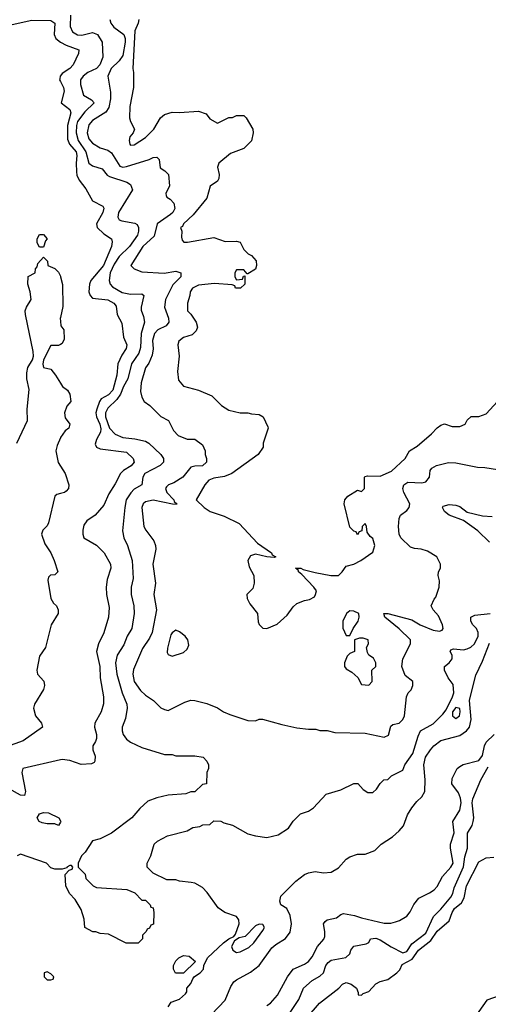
# Model space of a CAD drawing. Header units: inches. Extents: x 2348352 to 2479776, y 460422 to 613655.
# Tile 286 of 590: x 2389785 to 2392261, y 570864 to 576069. Entities that reach past the tile are written whole.
import ezdxf

# ---------------------------------------------------------------- set-up
doc = ezdxf.new("R2010")
doc.units = ezdxf.units.IN
doc.header["$MEASUREMENT"] = 0
doc.layers.add('C3587', color=7, linetype='Continuous')
doc.layers.add('C3597', color=7, linetype='Continuous')

msp = doc.modelspace()

# ---------------------------------------------------------------- linework, layer by layer
at = {"layer": 'C3587', "color": 4}
for points, elevation in [([(2389730, 576039.6), (2389850, 576066.5), (2389950, 576064.9), (2389970.4, 576050), (2389966.4, 575990), (2389976.3, 575970), (2390000, 575950.5)], 84), ([(2390000, 575771.5), (2389998.8, 575770), (2389996.9, 575756.9), (2389996, 575750), (2390000, 575742.5)], 84), ([(2389769.8, 573830), (2389826.3, 573950), (2389825, 574010), (2389834.5, 574114.5), (2389822.7, 574170), (2389822.8, 574202.8), (2389828.2, 574230), (2389853.3, 574270), (2389857.3, 574290), (2389855.6, 574315.6), (2389815.8, 574510), (2389814.7, 574530), (2389820.5, 574550), (2389846, 574590), (2389840.9, 574630), (2389827.8, 574670), (2389829.3, 574710.7), (2389866, 574730), (2389868.4, 574751.6), (2389878, 574762), (2389880.4, 574779.6), (2389910, 574814), (2389932.7, 574792.7), (2389934, 574770), (2389970, 574754), (2389990, 574734), (2390000, 574712.2)], 76), ([(2390000, 574495.4), (2389998.8, 574490), (2390000, 574475)], 76), ([(2390000, 574352), (2389990, 574346), (2389950, 574346), (2389910.8, 574270), (2389907.9, 574247.9), (2389911.1, 574231.1), (2389950, 574221), (2389974.8, 574190), (2390000, 574148.1)], 76), ([(2390000, 573859), (2389982.4, 573817.6), (2389976.5, 573790), (2389988.2, 573728.2), (2390000, 573709.5)], 76), ([(2390000, 573563.9), (2389981.5, 573558.5), (2389970.3, 573549.7), (2389936.9, 573410), (2389930, 573392.7), (2389907.7, 573370), (2389900.4, 573350), (2389918.6, 573298.6), (2389950.3, 573250), (2389968, 573210), (2389986, 573150), (2389970, 573134), (2389947.3, 573132.7), (2389938, 573122), (2389933.7, 573106.3), (2389950.4, 573010), (2389964.4, 572984.4), (2389979.1, 572970), (2389988, 572950), (2389987.7, 572930), (2389950.5, 572869.5), (2389920.7, 572750), (2389890, 572704), (2389876, 572630), (2389878.7, 572610), (2389912.1, 572572.1), (2389916.9, 572550), (2389911.3, 572528.7), (2389863.8, 572450), (2389858, 572430), (2389868.8, 572388.8), (2389901, 572350), (2389906, 572330), (2389803.9, 572256.1), (2389690, 572216.8)], 76), ([(2390000, 572156.1), (2389802, 572110), (2389796, 572090), (2389816, 571990), (2389811.1, 571968.9), (2389790, 571969.2), (2389730, 572002.7)], 84), ([(2390000, 571826.5), (2389990, 571809), (2389970, 571818), (2389930, 571818), (2389903.1, 571823.1), (2389888, 571830), (2389878, 571850), (2389890, 571872), (2389910, 571878), (2389936.9, 571876.9), (2389992, 571850), (2390000, 571834)], 84), ([(2390000, 571578), (2389970, 571578), (2389950, 571586), (2389926, 571610), (2389790, 571658), (2389771.6, 571648.4)], 88)]:
    msp.add_lwpolyline(points, dxfattribs=dict(at, elevation=elevation))
for points, elevation in [([(2389890, 574866), (2389878, 574890), (2389878, 574910), (2389890, 574934), (2389910, 574934), (2389930.5, 574910.5), (2389921, 574899), (2389910, 574866)], 76), ([(2389930, 571035.3), (2389914, 571030), (2389914, 571010), (2389930, 570994), (2389950, 570994), (2389962, 570998), (2389966, 571010), (2389950, 571026)], 92)]:
    msp.add_lwpolyline(points, close=True, dxfattribs=dict(at, elevation=elevation))
at = {"layer": 'C3597', "color": 4}
for points, elevation in [([(2390053.2, 576093.2), (2390052.2, 576032.2), (2390064.9, 576004.9), (2390090, 575988.7), (2390112.7, 575987.3), (2390170, 576001.6), (2390196.3, 575990), (2390220.7, 575950), (2390224, 575870), (2390207.7, 575830), (2390190.5, 575810), (2390144.9, 575790), (2390120.5, 575770), (2390106.4, 575750), (2390106.9, 575726.9), (2390122.8, 575670), (2390165.2, 575645.2), (2390178.8, 575630), (2390130, 575581.6), (2390090.3, 575530), (2390084.4, 575510), (2390084, 575470), (2390094.3, 575430), (2390134.6, 575370), (2390150.8, 575310), (2390170, 575296.3), (2390220.5, 575280.5), (2390247.7, 575247.7), (2390259.9, 575239.9), (2390352, 575210), (2390370, 575198), (2390381, 575170), (2390306.4, 575050), (2390304.1, 575024.1), (2390310.5, 575010.5), (2390325.1, 575005.1), (2390393.8, 574993.8), (2390405.8, 574985.8), (2390413, 574970), (2390413.4, 574950), (2390407.7, 574930), (2390365.5, 574870), (2390310, 574817.6), (2390283.6, 574776.4), (2390263.1, 574730), (2390258, 574690), (2390262.8, 574670), (2390276.1, 574656.1), (2390326.2, 574626.2), (2390370, 574618), (2390430, 574618.8), (2390441, 574610), (2390426.8, 574550), (2390427.1, 574532.9), (2390439.5, 574499.5), (2390443.8, 574470), (2390427.2, 574410), (2390423.8, 574336.2), (2390413.7, 574306.3), (2390375.8, 574250), (2390355.8, 574170), (2390333.4, 574130), (2390318.3, 574090), (2390298, 574062), (2390250, 574015.1), (2390238.9, 573990), (2390238.9, 573970), (2390260.3, 573910), (2390290, 573877.6), (2390330, 573860.9), (2390393.3, 573853.3), (2390450, 573840.5), (2390466.8, 573830), (2390530, 573770.6), (2390544.9, 573750), (2390544, 573730), (2390526.9, 573713.1), (2390446, 573670), (2390434.8, 573650), (2390430.8, 573610), (2390390, 573586.6), (2390371.9, 573568.1), (2390348.2, 573530), (2390340.5, 573490), (2390327.5, 573367.5), (2390334.8, 573330), (2390354, 573290), (2390379.1, 573210), (2390385.2, 573114.8), (2390374, 573070), (2390373.4, 573030), (2390387.7, 572970), (2390390.6, 572930), (2390377.3, 572850), (2390353.4, 572810), (2390336.1, 572763.9), (2390300.7, 572710), (2390290.5, 572670), (2390297.6, 572610), (2390326, 572510), (2390350.5, 572450), (2390353.4, 572430), (2390344.5, 572375.5), (2390326, 572330), (2390326, 572310), (2390331.3, 572290), (2390350, 572266), (2390370.6, 572250.6), (2390430, 572221), (2390550, 572184.7), (2390590, 572184.7), (2390610, 572178), (2390710, 572178), (2390754, 572170), (2390774, 572150), (2390782, 572130), (2390782, 572110), (2390774, 572090), (2390772, 572030), (2390750, 572026), (2390710, 571988), (2390690, 571988), (2390663.6, 571976.4), (2390570, 571969), (2390510, 571955.3), (2390462, 571938), (2390419.8, 571900.2), (2390378, 571850), (2390270, 571769), (2390210, 571739), (2390170, 571728), (2390130.9, 571669.1), (2390112, 571650), (2390102, 571630), (2390094, 571610), (2390094, 571590), (2390131.6, 571551.6), (2390134, 571530), (2390174, 571490), (2390190, 571482), (2390351.6, 571471.6), (2390392.7, 571452.7), (2390430, 571414), (2390450, 571414), (2390474, 571390), (2390478, 571378), (2390490, 571374), (2390494, 571350), (2390491.6, 571288.4), (2390478, 571282), (2390470, 571266), (2390458, 571262), (2390454, 571250), (2390434, 571230), (2390434, 571210), (2390411.6, 571188.4), (2390348.4, 571188.4), (2390254.6, 571234.6), (2390210, 571238), (2390188, 571248), (2390172, 571248), (2390128.7, 571270), (2390126, 571314), (2390110, 571366), (2390078, 571418), (2390048, 571450), (2390028, 571490), (2390026, 571550), (2390046, 571574), (2390062, 571578), (2390066, 571590), (2390058, 571598), (2390050, 571598), (2390034, 571590), (2390034, 571586), (2390010, 571578), (2390000, 571578)], 88), ([(2390261, 576070), (2390266, 576050), (2390282.8, 576030), (2390335.5, 575990), (2390342.4, 575970), (2390343.1, 575950), (2390330, 575879.3), (2390310, 575851.8), (2390268.5, 575810), (2390250.5, 575770), (2390265.1, 575685.1), (2390265.7, 575650), (2390255.8, 575604.2), (2390239.9, 575580.1), (2390170, 575535.1), (2390150, 575512.7), (2390142.4, 575470), (2390150, 575438.8), (2390170, 575416.3), (2390210, 575390.6), (2390250, 575378.4), (2390270, 575365.5), (2390314.2, 575294.2), (2390330, 575288.5), (2390350, 575292), (2390469.6, 575330.4), (2390490, 575341), (2390510, 575342), (2390522, 575330), (2390526.4, 575286.4), (2390552, 575270), (2390571, 575250), (2390576, 575190), (2390558, 575150), (2390559.6, 575139.6), (2390562, 575130), (2390579.8, 575119.8), (2390599.1, 575099.1), (2390604, 575070), (2390594, 575050), (2390581.1, 575038.9), (2390510.7, 574990), (2390494.8, 574925.2), (2390436.5, 574870), (2390372, 574770), (2390390, 574752), (2390430, 574736), (2390548.1, 574728.1), (2390610, 574739.1), (2390636, 574730), (2390636.3, 574710), (2390593.5, 574666.5), (2390555.8, 574590), (2390550.4, 574550), (2390571.4, 574491.4), (2390573.7, 574470), (2390558.8, 574450), (2390514.8, 574430), (2390497.1, 574410), (2390487.2, 574372.8), (2390490.4, 574329.6), (2390485.3, 574294.7), (2390467, 574253), (2390450, 574228), (2390427.7, 574150), (2390422.8, 574102.8), (2390430, 574074), (2390442, 574050), (2390472, 574030), (2390530, 573972), (2390571, 573951), (2390596.9, 573896.9), (2390622, 573870), (2390670, 573851), (2390710.6, 573850.6), (2390750, 573822), (2390764.7, 573790), (2390764.7, 573770), (2390772, 573750), (2390772, 573730), (2390751.3, 573710), (2390710, 573709.3), (2390690, 573702.7), (2390646.8, 573650), (2390599.9, 573620.1), (2390570.6, 573609.4), (2390560.5, 573599.5), (2390554.8, 573590), (2390562, 573570), (2390598.8, 573530), (2390601.4, 573521.4), (2390616, 573510), (2390613.7, 573506.3), (2390592.8, 573507.2), (2390490, 573529.6), (2390450, 573520.9), (2390437.3, 573510), (2390430.7, 573490), (2390440.7, 573390), (2390450.7, 573370), (2390494.2, 573314.2), (2390502, 573290), (2390504, 573270), (2390487.7, 573190), (2390502, 573090), (2390493.4, 573030), (2390507.7, 572950), (2390484.9, 572830), (2390470, 572799), (2390434.2, 572745.8), (2390386.2, 572633.8), (2390383, 572610), (2390390.6, 572570), (2390423.9, 572523.9), (2390450, 572498.8), (2390491.3, 572470), (2390530, 572431.3), (2390550, 572422), (2390570, 572418), (2390658, 572462), (2390688.9, 572471.1), (2390710, 572471), (2390774.4, 572454.4), (2390830, 572431.3), (2390862, 572410), (2390895.3, 572395.3), (2390990, 572364.7), (2391030, 572362), (2391050, 572372), (2391068.4, 572371.6), (2391170, 572342.8), (2391250, 572326), (2391310, 572318), (2391350, 572318), (2391371.1, 572311.1), (2391410, 572311), (2391450, 572301), (2391610, 572298), (2391710, 572276), (2391732.7, 572287.3), (2391745.2, 572334.8), (2391757.2, 572342.8), (2391790, 572351), (2391809, 572370), (2391817.2, 572390), (2391828.7, 572490), (2391838, 572510), (2391852.9, 572527.1), (2391862, 572550), (2391862, 572570), (2391822, 572602), (2391804.5, 572650), (2391809.5, 572690), (2391849, 572770), (2391849, 572790), (2391790, 572849.3), (2391714, 572910), (2391708.7, 572930), (2391730, 572930.5), (2391856.1, 572896.1), (2391901, 572870), (2391970, 572841.6), (2392003.1, 572836.9), (2392017.2, 572842.8), (2392022, 572850), (2392019, 572870), (2391998.4, 572918.4), (2391968.7, 572950), (2391959, 572970), (2391974, 573006), (2391983.1, 573016.9), (2392002, 573070), (2392003.1, 573103.1), (2391995.3, 573130), (2391998, 573150), (2392008, 573170), (2392008, 573190), (2391988, 573230), (2391940.2, 573260.2), (2391906, 573270), (2391870, 573273.2), (2391850, 573281.2), (2391799, 573330), (2391789.5, 573349.5), (2391786.6, 573390), (2391790, 573432), (2391797.2, 573450), (2391830, 573474.8), (2391842.7, 573490), (2391846.6, 573510), (2391815.1, 573570), (2391809.3, 573590), (2391814, 573610), (2391835.5, 573624.5), (2391910, 573620.4), (2391930, 573626.4), (2391949.5, 573650), (2391954.5, 573685.5), (2391962, 573698), (2391987.9, 573712.1), (2392050, 573727.7), (2392090, 573726.8), (2392203.5, 573703.5), (2392242, 573702), (2392310, 573691)], 92), ([(2390414, 576070), (2390410.8, 576050), (2390392.9, 576010), (2390382.8, 575810), (2390386.8, 575790), (2390386, 575710), (2390366.8, 575610), (2390366, 575550), (2390370.9, 575530.9), (2390392, 575490), (2390384.7, 575470), (2390367.3, 575450), (2390364, 575430), (2390366.8, 575410), (2390370, 575406), (2390390, 575407.3), (2390450, 575446), (2390493.2, 575490), (2390529, 575550), (2390550, 575566.8), (2390590, 575580.7), (2390630, 575578.8), (2390730, 575586), (2390770, 575571.3), (2390790, 575544.7), (2390830, 575522), (2390890, 575551.3), (2390910, 575552), (2390930, 575562), (2390970, 575562), (2390982, 575550), (2391016, 575490), (2391018.8, 575470), (2391010, 575428.7), (2390970, 575388.7), (2390898, 575362), (2390838, 575310), (2390830.8, 575290), (2390838.8, 575250), (2390837.3, 575230), (2390830, 575215.3), (2390791, 575189), (2390774.6, 575125.4), (2390702, 575038), (2390651.3, 574990), (2390644.7, 574975.3), (2390634, 574970), (2390642, 574950), (2390639.6, 574919.6), (2390643.6, 574903.6), (2390652.7, 574892.7), (2390672, 574892), (2390810, 574918), (2390870, 574896), (2390930, 574898), (2390950, 574892), (2390970, 574854), (2390991.6, 574831.6), (2391010, 574822), (2391034.8, 574794.8), (2391036, 574770), (2391031.3, 574750), (2390990, 574726), (2390986, 574726), (2390970, 574746), (2390930, 574746), (2390922, 574730), (2390922, 574710), (2390930, 574694), (2390962, 574698), (2390967.3, 574712.7), (2390974, 574714), (2390974, 574670), (2390951.1, 574648.9), (2390926, 574650), (2390922, 574662), (2390907.3, 574667.3), (2390814.5, 574674.5), (2390730, 574665.2), (2390698, 574650), (2390686, 574630), (2390684.7, 574610), (2390672, 574570), (2390672, 574530), (2390690, 574512), (2390718, 574470), (2390723.6, 574443.6), (2390716.8, 574423.2), (2390696.8, 574403.2), (2390650, 574389), (2390626, 574370), (2390621, 574350), (2390627.3, 574290), (2390618.8, 574210), (2390623.5, 574163.5), (2390650, 574131.3), (2390730, 574111), (2390799.8, 574079.8), (2390852, 574030), (2390890, 574004.7), (2390950, 573991), (2390990, 573991.3), (2391010, 573984.7), (2391050, 573982), (2391072, 573970), (2391096.9, 573916.9), (2391098, 573910), (2391071.3, 573830), (2391071.3, 573810), (2391044.7, 573770), (2390906, 573670), (2390866.6, 573653.4), (2390810, 573645.6), (2390784.4, 573635.6), (2390764, 573610), (2390718, 573530), (2390758.8, 573490), (2390791, 573470), (2390864.9, 573444.9), (2390945.2, 573405.2), (2391041.6, 573301.6), (2391114.8, 573250), (2391119.6, 573239.6), (2391138, 573230), (2391130, 573226), (2391090.5, 573229.5), (2391030, 573243.7), (2391004.7, 573235.3), (2390990.7, 573210), (2390997.5, 573177.5), (2391022.8, 573130), (2391024, 573090), (2391017.1, 573062.9), (2390984.7, 573030), (2390986, 573010), (2391001.4, 572981.4), (2391041, 572930), (2391045.4, 572885.4), (2391051.1, 572871.1), (2391070, 572852), (2391090, 572851.3), (2391145.6, 572874.4), (2391198, 572922), (2391230, 572966), (2391250, 572982.8), (2391290, 572998.8), (2391316, 573004), (2391342, 573018), (2391348.7, 573030), (2391352.7, 573050), (2391339.3, 573070), (2391276.3, 573136.3), (2391257.2, 573150), (2391257.2, 573157.2), (2391242, 573170), (2391270, 573170.3), (2391282.4, 573162.4), (2391346.4, 573146.4), (2391429.4, 573130.6), (2391469.3, 573130.7), (2391489, 573150), (2391510, 573181), (2391550, 573191), (2391588, 573210), (2391650, 573254), (2391662, 573290), (2391650, 573326), (2391636.4, 573336.4), (2391620.4, 573360.4), (2391618, 573390), (2391610, 573406), (2391594, 573390), (2391592.7, 573367.3), (2391578, 573362), (2391570, 573346), (2391562, 573362), (2391550, 573366), (2391530, 573386), (2391499, 573510), (2391502, 573530), (2391518, 573550), (2391570, 573582), (2391590, 573574), (2391606, 573590), (2391606, 573650), (2391610, 573654), (2391622, 573658), (2391690, 573656), (2391750, 573682.4), (2391820.7, 573750), (2391845.2, 573790), (2391884.7, 573815.3), (2391960.1, 573879.9), (2391990, 573911.3), (2392010, 573924.7), (2392030, 573932), (2392070, 573918.8), (2392110, 573918.8), (2392138, 573930), (2392150, 573952), (2392170, 573972), (2392210, 573972), (2392250, 573984.7), (2392309, 574050)], 96), ([(2390000, 575950.5), (2390000.7, 575950), (2390030, 575934.4), (2390098, 575910), (2390096, 575890), (2390067.3, 575830), (2390050.8, 575810), (2390010, 575784), (2390000, 575771.5)], 84), ([(2390000, 575742.5), (2390017.3, 575710), (2390020.5, 575690), (2390004.9, 575630), (2390050, 575594.8), (2390056.1, 575576.1), (2390038, 575510), (2390037.5, 575437.5), (2390048.7, 575410), (2390084.2, 575370), (2390087.4, 575350), (2390083.1, 575310), (2390085.2, 575265.2), (2390087.7, 575247.7), (2390099.9, 575219.9), (2390134, 575174), (2390170, 575111), (2390223.5, 575083.5), (2390230, 575072), (2390224.9, 575050), (2390190.7, 574990), (2390194.8, 574970), (2390230, 574936.3), (2390270.5, 574910.5), (2390273.7, 574893.7), (2390270.5, 574870), (2390227.2, 574770), (2390161.3, 574690), (2390154, 574670), (2390150.4, 574630), (2390157.1, 574610), (2390170, 574597.1), (2390250, 574588.2), (2390282.8, 574570), (2390295.2, 574555.2), (2390300.7, 574510), (2390324.9, 574464.9), (2390334, 574390), (2390350.6, 574350), (2390346.8, 574330), (2390324.2, 574295.8), (2390303, 574250), (2390298, 574190), (2390276.5, 574110), (2390254.2, 574085.8), (2390215.6, 574064.4), (2390206, 574050), (2390192.7, 574010), (2390187.7, 573990), (2390190.2, 573970), (2390209.3, 573930), (2390213.5, 573906.5), (2390211.4, 573888.6), (2390190.6, 573850), (2390184.5, 573824.5), (2390191.3, 573810), (2390210, 573800.7), (2390350, 573782.8), (2390384, 573750), (2390390.7, 573730), (2390374, 573710), (2390334.2, 573685.8), (2390317.3, 573670), (2390290, 573615.3), (2390256.7, 573563.3), (2390230, 573502), (2390184.7, 573450), (2390139.8, 573420.2), (2390123.5, 573396.5), (2390118, 573370), (2390118, 573350), (2390124.7, 573330), (2390190, 573290.7), (2390230.7, 573250), (2390264, 573190), (2390266.8, 573170), (2390247.3, 573110), (2390242, 573070), (2390244, 573030), (2390258, 572962), (2390254.8, 572910), (2390230, 572828), (2390200.7, 572770), (2390190.6, 572730), (2390208, 572650), (2390210.6, 572590), (2390227.3, 572490), (2390227.1, 572452.9), (2390214.8, 572410), (2390182, 572350), (2390180.5, 572330), (2390190.4, 572290), (2390190.7, 572269.3), (2390186.4, 572253.6), (2390171.3, 572230), (2390171, 572210), (2390183.6, 572176.4), (2390182, 572150), (2390178, 572142), (2390164.7, 572135.3), (2390110, 572132.7), (2390050, 572152.3), (2390010, 572158.4), (2390000, 572156.1)], 84), ([(2390000, 574712.2), (2390001, 574710), (2390010.6, 574669.4), (2390012.7, 574552.7), (2390000, 574495.4)], 76), ([(2390000, 574475), (2390002, 574450), (2390018, 574430), (2390019.8, 574380.2), (2390010, 574358), (2390000, 574352)], 76), ([(2390000, 574148.1), (2390010.6, 574130.6), (2390038, 574110), (2390050.7, 574090), (2390054.8, 574050), (2390034.6, 574025.4), (2390022.4, 573990), (2390025.1, 573965.1), (2390050.7, 573930), (2390044, 573910), (2390024.6, 573895.4), (2390000.3, 573859.7), (2390000, 573859)], 76), ([(2390000, 573709.5), (2390024.9, 573670), (2390044, 573610), (2390042.8, 573590), (2390030, 573577.2), (2390021, 573570), (2390000, 573563.9)], 76), ([(2392266.6, 573306.6), (2392206.2, 573366.2), (2392130, 573421.2), (2392054, 573450), (2392029, 573470), (2392018, 573490), (2392022, 573498), (2392053.6, 573506.4), (2392090, 573502.8), (2392110, 573494.8), (2392150, 573466), (2392230, 573446.8), (2392282, 573442)], 88), ([(2390569.1, 570850.9), (2390585.2, 570874.8), (2390630, 570892), (2390660.4, 570919.6), (2390668, 570930), (2390668, 570950), (2390690, 570974), (2390700.2, 570999.8), (2390708.7, 571011.3), (2390738, 571030), (2390755.3, 571050), (2390758, 571070), (2390778, 571110), (2390862, 571190), (2390890, 571211), (2390916.4, 571223.6), (2390924.7, 571235.3), (2390944, 571290), (2390942, 571310), (2390930, 571328), (2390869.3, 571349.3), (2390833.6, 571373.6), (2390775.5, 571455.5), (2390750, 571482), (2390710, 571504), (2390691.6, 571508.4), (2390630, 571515.3), (2390610, 571522), (2390563.1, 571523.1), (2390490, 571558), (2390463.1, 571583.1), (2390458, 571590), (2390458, 571610), (2390478, 571650), (2390495.3, 571710), (2390512.9, 571727.1), (2390565.6, 571754.4), (2390670, 571782), (2390700.4, 571799.6), (2390736.4, 571803.6), (2390752.7, 571812.7), (2390790, 571814), (2390810, 571834), (2390847.3, 571832.7), (2390863.6, 571823.6), (2390910, 571811.3), (2390990, 571766), (2391030, 571754.8), (2391090, 571746.8), (2391150, 571761), (2391204.7, 571795.3), (2391230, 571832), (2391268.9, 571871.1), (2391310, 571884.7), (2391336.5, 571903.5), (2391404.7, 571975.3), (2391482, 571998), (2391550, 572032), (2391571.6, 572031.6), (2391599.6, 571999.6), (2391623.6, 571983.6), (2391650, 571984.7), (2391670, 572002), (2391688.9, 572031.1), (2391709.1, 572050.9), (2391730, 572052), (2391750, 572072), (2391810, 572102), (2391819, 572130), (2391862.7, 572190), (2391890, 572282), (2391902.7, 572310), (2391970, 572346.8), (2392021.3, 572398.7), (2392038.9, 572421.1), (2392071.3, 572488.7), (2392078.3, 572510), (2392075.4, 572555.4), (2392049.3, 572590), (2392028.9, 572631.1), (2392028.7, 572650), (2392054, 572670), (2392069.3, 572690), (2392069.3, 572710), (2392059.3, 572730), (2392062, 572738), (2392076.5, 572743.5), (2392130, 572738.7), (2392150, 572742.4), (2392168.3, 572751.7), (2392187, 572770), (2392207, 572810), (2392206.6, 572830), (2392198, 572850), (2392179.3, 572870), (2392169.3, 572890), (2392169.3, 572910), (2392190, 572920.7), (2392270, 572930.6)], 88), ([(2390799, 570810), (2390870, 570886), (2390901, 570959), (2390917.2, 570982.8), (2390930, 570994), (2391005.3, 571034.7), (2391049.4, 571070), (2391117.8, 571162.2), (2391138.9, 571181.1), (2391190, 571212.4), (2391214.3, 571245.7), (2391221.3, 571290), (2391214, 571334), (2391196, 571370), (2391164.5, 571390), (2391158.9, 571410), (2391164.7, 571435.3), (2391244.5, 571515.5), (2391290, 571550.4), (2391310, 571559.3), (2391346, 571566), (2391390, 571558.8), (2391430, 571562.8), (2391470, 571586), (2391510, 571632), (2391530, 571644.7), (2391570, 571658), (2391610, 571658), (2391662, 571678), (2391695.3, 571710), (2391755.3, 571750), (2391790, 571781), (2391811.9, 571808.1), (2391833.8, 571866.2), (2391856.6, 571903.4), (2391883.3, 571936.7), (2391910, 571961), (2391925.2, 571990), (2391927, 572050), (2391920.9, 572130), (2391929.6, 572170), (2391956.2, 572210), (2391972.3, 572230), (2392010, 572258), (2392110, 572284.9), (2392146, 572310), (2392162, 572330), (2392169.7, 572370.3), (2392161.5, 572470), (2392166.2, 572493.8), (2392195.5, 572604.5), (2392230, 572678.8), (2392266.5, 572773.5)], 84), ([(2391090, 570858), (2391109.6, 570870.4), (2391147.3, 570912.7), (2391199.3, 571010), (2391229, 571050), (2391290, 571077.3), (2391310, 571090.8), (2391330, 571114.8), (2391359.3, 571170), (2391391.5, 571208.5), (2391397.2, 571222.8), (2391398, 571250), (2391389.6, 571290), (2391398.6, 571301.4), (2391410, 571310.8), (2391458.6, 571321.4), (2391480.9, 571339.1), (2391496.5, 571343.5), (2391554.6, 571334.6), (2391590, 571321.6), (2391710, 571293.4), (2391746, 571294), (2391770, 571300.7), (2391792, 571308), (2391829.5, 571330.5), (2391847.2, 571352.8), (2391867.5, 571392.5), (2391894.5, 571425.5), (2391950, 571453), (2391975.1, 571470), (2391990, 571487.3), (2392019.6, 571540.4), (2392062.7, 571590), (2392074.5, 571610), (2392061.3, 571690), (2392061.6, 571710), (2392079.6, 571770), (2392072.7, 571830), (2392109.7, 571890.3), (2392116.9, 571930), (2392114.1, 571954.1), (2392102.7, 571982.7), (2392067.8, 572030), (2392070, 572058), (2392096, 572110), (2392110, 572120.5), (2392128.6, 572131.4), (2392210, 572152.2), (2392230, 572179.1), (2392240.9, 572230), (2392249.8, 572250.2), (2392292, 572290)], 76), ([(2391210, 570815.5), (2391259.5, 570890), (2391285.2, 570950), (2391330, 570990.8), (2391370, 571013.4), (2391389.3, 571030), (2391402, 571070), (2391414.5, 571085.5), (2391430, 571098), (2391508.9, 571111.1), (2391528.9, 571131.1), (2391535.3, 571150), (2391550, 571171), (2391616, 571184), (2391629, 571191), (2391638, 571210), (2391666.8, 571213.2), (2391690, 571204.4), (2391747.7, 571167.7), (2391810, 571136.4), (2391830, 571143), (2391856.6, 571183.4), (2391930, 571240.5), (2391971.6, 571328.4), (2392010, 571366.8), (2392062, 571430), (2392073, 571450), (2392079.7, 571480.3), (2392129.8, 571590.2), (2392136.6, 571643.4), (2392151.3, 571690), (2392151.1, 571768.9), (2392175.1, 571810), (2392181.3, 571830), (2392183.5, 571850), (2392176.2, 571930), (2392179.5, 571950), (2392221.2, 572050), (2392260.8, 572119.2)], 72), ([(2390000, 571834), (2390002, 571830), (2390000, 571826.5)], 84), ([(2391304.6, 570795.4), (2391369.5, 570870), (2391471.2, 570948.8), (2391490, 570970.6), (2391510, 570979.1), (2391536, 570970), (2391564.7, 570950), (2391574, 570926), (2391574, 570914), (2391590, 570912), (2391599, 570921), (2391630, 570931.3), (2391667, 570973), (2391690, 570984.9), (2391730, 570996.3), (2391777.2, 571030), (2391793, 571047), (2391805.7, 571074.3), (2391857.8, 571102.2), (2391891.5, 571150), (2391957.8, 571202.2), (2391990, 571250.4), (2392054.8, 571305.2), (2392069.7, 571350), (2392081.6, 571370), (2392118.8, 571401.2), (2392133.6, 571426.4), (2392146.3, 571490), (2392210, 571618), (2392250, 571638), (2392290, 571642)], 68), ([(2392370, 570927.6), (2392253.7, 570886.3), (2392190, 570796)], 68)]:
    msp.add_lwpolyline(points, dxfattribs=dict(at, elevation=elevation))
for points, elevation in [([(2391530, 572944), (2391511.3, 572930), (2391492, 572890), (2391492.7, 572852.7), (2391510, 572814), (2391530, 572814), (2391546, 572850), (2391574, 572890), (2391579, 572910), (2391576, 572930), (2391550, 572942.7)], 96), ([(2390610, 572842), (2390590, 572828.7), (2390583.4, 572816.6), (2390566, 572746), (2390564.7, 572724.7), (2390570, 572714), (2390590, 572704.7), (2390650, 572724.7), (2390670, 572742), (2390678, 572762), (2390674, 572790), (2390659, 572810), (2390630, 572833.2)], 96), ([(2391600.4, 572800.4), (2391579.6, 572800.4), (2391554, 572790), (2391554, 572730), (2391530, 572718), (2391516, 572704), (2391501, 572670), (2391501, 572650), (2391510, 572638), (2391539.8, 572619.8), (2391571.3, 572591.3), (2391590, 572554), (2391630, 572552), (2391648, 572570), (2391646, 572630), (2391666, 572650), (2391666, 572670), (2391654.6, 572694.6), (2391628.9, 572708.9), (2391623.1, 572723.1), (2391618, 572750), (2391628, 572770), (2391626, 572790)], 96), ([(2392090, 572433.2), (2392070.8, 572410), (2392071, 572390), (2392090, 572374.8), (2392109, 572390), (2392113, 572410), (2392110, 572428)], 88), ([(2391050, 571288), (2391030, 571279), (2390976.8, 571223.2), (2390944.7, 571215.3), (2390919.6, 571200.4), (2390904.7, 571170), (2390912, 571150), (2390930, 571138), (2390950, 571141), (2390995.5, 571164.5), (2391022, 571190), (2391070, 571254), (2391078, 571270), (2391070, 571286)], 88), ([(2390650, 571028.7), (2390609, 571029), (2390598, 571050), (2390598, 571070), (2390610, 571094), (2390626, 571110), (2390650, 571122), (2390679.6, 571119.6), (2390714, 571090)], 88)]:
    msp.add_lwpolyline(points, close=True, dxfattribs=dict(at, elevation=elevation))

doc.saveas('drawing.dxf')
